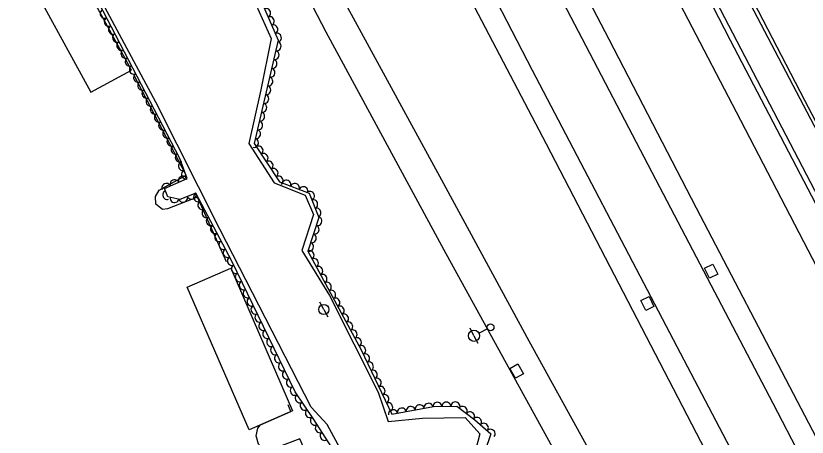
# Model space of a CAD drawing. Extents: x 1722896 to 1754269, y 648279 to 666297.
# Drawn here: x 1726720.4 to 1727071.6, y 655637.5 to 655824.5 of the extents above; entities that cross this region are included whole.
import ezdxf

# ---------------------------------------------------------------- set-up
doc = ezdxf.new("R2010")
doc.units = 0
for name, color, linetype in [('DESIGN - CENTERLINE - Proposed Text', 7, 'Continuous'), ('DESIGN - SCRATCH - User 1', 7, 'Continuous'), ('SURVEY - CENTERLINE - Preliminary', 7, 'Continuous'), ('SURVEY - CENTERLINE - Preliminary Text', 7, 'Continuous'), ('SURVEY - DRAINAGE - Natural Features', 7, 'Continuous'), ('SURVEY - DTM - Breaklines', 7, 'Continuous'), ('SURVEY - VEGETATION - Features with Text', 7, 'Continuous')]:
    doc.layers.add(name, color=color, linetype=linetype)

msp = doc.modelspace()

# ---------------------------------------------------------------- linework, layer by layer
at = {"layer": 'DESIGN - CENTERLINE - Proposed Text'}
for points in [[(1726720.38, 655851.56), (1726753.65, 655790.56), (1726771.71, 655800.41), (1726738.44, 655861.41)], [(1726823.91, 655640.77), (1726796.47, 655704.12), (1726815.77, 655712.48), (1726843.21, 655649.13)]]:
    msp.add_lwpolyline(points, close=True, dxfattribs=at)
at = {"layer": 'DESIGN - SCRATCH - User 1'}
msp.add_lwpolyline([(1727046.34, 655829.79), (1727118.7, 655691.99), (1727201.3, 655534.48), (1727252.51, 655437.03), (1727254.09, 655437.98), (1727200.02, 655540.16), (1727157.4, 655621.23), (1727113, 655705.89), (1727070.53, 655786.95), (1727047.86, 655830.52), (1727046.34, 655829.79)], dxfattribs=at)
at = {"layer": 'SURVEY - CENTERLINE - Preliminary'}
for points in [[(1727156.13, 655593.14), (1727078.69, 655739.86), (1727000.47, 655890.19), (1726938.74, 656010.42), (1726913.51, 656085.23), (1726894.55, 656109.8), (1726882.5, 656126.58), (1726874.32, 656144.61), (1726893.8, 656165.88), (1726937.17, 656218.66)], [(1726871.12, 655619.85), (1726858.5, 655643.11), (1726851.42, 655650.84), (1726810.85, 655729.81), (1726782.55, 655786.21), (1726737.39, 655870.34)], [(1726824.33, 655835.27), (1726833.68, 655814.36), (1726829.1, 655791.56), (1726823.82, 655767.78), (1726835.05, 655750.31), (1726848.76, 655744.87), (1726852.48, 655736.29), (1726847.24, 655720.31), (1726859.54, 655700.35), (1726881.12, 655657.54), (1726885.66, 655644.52), (1726900.91, 655645.95), (1726919.86, 655646.25), (1726926.34, 655639.06), (1726920.69, 655617.37)]]:
    msp.add_lwpolyline(points, dxfattribs=at)
at = {"layer": 'SURVEY - CENTERLINE - Preliminary Text'}
for points in [[(1727430.98, 655031.8), (1727394.15, 655102.88), (1727346.51, 655194.9), (1727287.74, 655307.34), (1727233.01, 655412.26), (1727188.36, 655497.8), (1727137.6, 655594.68), (1727085.89, 655693.78), (1727040.29, 655781.67), (1726997.3, 655864.1), (1726943.89, 655966.68), (1726889.76, 656071.1), (1726869.43, 656110.45)], [(1726846.62, 656077.71), (1726885.95, 656002.15), (1726927.22, 655922.29), (1726983.5, 655814.13), (1727022.39, 655739.26), (1727067.18, 655653.52), (1727111.82, 655568.21), (1727163.64, 655468.68), (1727209.95, 655380.01), (1727234.58, 655332.9), (1727267.68, 655269.53), (1727305.79, 655195.97), (1727354.57, 655102.28), (1727389.25, 655035.86), (1727423.58, 654969.23)], [(1726839.91, 656067.87), (1726882.05, 655986.55), (1726933.73, 655887.03), (1726971.56, 655814.56), (1727006.02, 655748.53), (1727056.33, 655652.57), (1727112.01, 655545.31), (1727165.4, 655443.03), (1727221.85, 655335.71), (1727276.94, 655229.28), (1727328.71, 655129.98), (1727384.25, 655022.22), (1727422.31, 654949.62)], [(1727416.98, 654904.63), (1727378.29, 654978.72), (1727321.29, 655087.5), (1727268.42, 655189.04), (1727213.71, 655294.11), (1727156.81, 655402.66), (1727090.94, 655530.66), (1727012.29, 655680.77), (1726949.66, 655800.15), (1726895.61, 655905.13), (1726842, 656007.31), (1726823.09, 656044.98)], [(1727414.59, 654887.79), (1727375.02, 654963.6), (1727327.13, 655055.34), (1727288.21, 655129.71), (1727244.68, 655213.41), (1727198.49, 655301.86), (1727151.96, 655390.96), (1727111.65, 655468.27), (1727054.78, 655577.19), (1727008.29, 655666.64), (1726955.92, 655767.53), (1726903.37, 655867.77), (1726854.8, 655961.06), (1726816.46, 656035.3)], [(1726940.93, 656000.07), (1726977.52, 655930.16), (1727037.38, 655813.61), (1727080.46, 655731.31), (1727149.57, 655599.48), (1727227.78, 655449.47), (1727288.61, 655332.48), (1727346.8, 655221.05), (1727410.46, 655098.35), (1727433.96, 655053.16)], [(1726781.43, 655985.97), (1726829.45, 655897.57), (1726869.18, 655825.22), (1726909.31, 655751.73), (1726948.09, 655680.26), (1726983.91, 655615.35), (1727016.03, 655555.81), (1727044.76, 655503.92), (1727072.21, 655453.46), (1727115.52, 655374.69), (1727180.59, 655255.85), (1727232.25, 655160.54), (1727294.86, 655040.47), (1727346.73, 654941.45), (1727387.97, 654862.57), (1727407.26, 654824.97)], [(1726773.86, 655976.54), (1726813.76, 655902.53), (1726857.94, 655817.41), (1726910.4, 655720.65), (1726970.72, 655610.86), (1727017.89, 655524.72), (1727074.08, 655422.09), (1727127, 655325.23), (1727167.58, 655250.48), (1727222.79, 655148.67), (1727281.27, 655037.04), (1727354.22, 654896.29), (1727405.34, 654798.17)], [(1726813.82, 655715.31), (1726800.95, 655744.04), (1726787.69, 655738.79), (1726785.49, 655738.56), (1726782.54, 655740.96), (1726782.36, 655744.29), (1726783.98, 655747.04), (1726795.94, 655753.76), (1726773.12, 655797.75)], [(1726849.66, 655590.01), (1726864.23, 655596.31), (1726846.37, 655636.74), (1726831.97, 655631.32), (1726830.11, 655632.14), (1726828.06, 655634.42), (1726827.12, 655638.14), (1726827.79, 655641.56), (1726829.02, 655643.01), (1726842.5, 655648.95), (1726841.32, 655651.8)]]:
    msp.add_lwpolyline(points, dxfattribs=at)
at = {"layer": 'SURVEY - DRAINAGE - Natural Features'}
for p, q in [((1727028.98, 655711.17), (1727028.98, 655711.17)), ((1727000.69, 655696.82), (1727000.69, 655696.82)), ((1726942.66, 655666.83), (1726942.66, 655666.83))]:
    msp.add_line(p, q, dxfattribs=at)
for points in [[(1727026.09, 655712.55), (1727029.69, 655714.29), (1727031.87, 655709.79), (1727028.27, 655708.05), (1727026.09, 655712.55)], [(1726997.79, 655698.18), (1727001.39, 655699.94), (1727003.58, 655695.45), (1726999.99, 655693.69), (1726997.79, 655698.18)], [(1726939.67, 655667.99), (1726943.13, 655669.99), (1726945.64, 655665.67), (1726942.18, 655663.66), (1726939.67, 655667.99)]]:
    msp.add_lwpolyline(points, dxfattribs=at)
at = {"layer": 'SURVEY - DTM - Breaklines'}
for p, q in [((1726857.06, 655694.13), (1726855.25, 655697.41)), ((1726857.06, 655694.13), (1726858.87, 655690.84)), ((1726923.72, 655682.51), (1726922.02, 655685.85)), ((1726929.73, 655685.58), (1726925.95, 655683.65)), ((1726923.72, 655682.51), (1726925.42, 655679.17))]:
    msp.add_line(p, q, dxfattribs=at)
for centre, radius in [((1726857.06, 655694.13), 2.25), ((1726931.07, 655686.26), 1.5), ((1726923.72, 655682.51), 2.5)]:
    msp.add_circle(centre, radius, dxfattribs=at)
at = {"layer": 'SURVEY - VEGETATION - Features with Text'}
for points in [[(1726761.33, 655955.63), (1726770.34, 655936.7), (1726752.28, 655918.99), (1726771.53, 655882.87), (1726792.74, 655888.83), (1726808.03, 655880.06), (1726836.82, 655813.61), (1726826.11, 655767.84), (1726837.42, 655750.86), (1726850.55, 655745.78), (1726854.8, 655734.91), (1726849.93, 655719.99), (1726873.71, 655676.23), (1726887.23, 655647.73), (1726905.79, 655651.08), (1726916.17, 655651.25), (1726924.1, 655645.27), (1726931.25, 655639.03), (1726923.07, 655615.05)], [(1726924.65, 655501.07), (1726909.67, 655524.57), (1726905.13, 655539.78), (1726906.39, 655552.41), (1726880.26, 655576.69), (1726864.59, 655626.74), (1726852.38, 655645.83), (1726844.29, 655657.64), (1726816.19, 655715.68), (1726800.25, 655745.75), (1726793.12, 655743.04), (1726787.77, 655744.14), (1726786.34, 655747.86), (1726796.43, 655752.28), (1726793.22, 655761.22), (1726757.17, 655830.19), (1726720.87, 655899.61)]]:
    msp.add_lwpolyline(points, dxfattribs=at)
for centre, major_axis in [((1726759.7, 655825.35), (-0.93, 1.77)), ((1726831.55, 655825.78), (0.8, -1.84)), ((1726761.55, 655821.81), (-0.93, 1.77)), ((1726833.14, 655822.11), (0.8, -1.84)), ((1726763.4, 655818.26), (-0.93, 1.77)), ((1726834.73, 655818.44), (0.8, -1.84)), ((1726765.26, 655814.72), (-0.93, 1.77)), ((1726836.32, 655814.77), (0.8, -1.84)), ((1726767.11, 655811.17), (-0.93, 1.77)), ((1726836.2, 655810.94), (-0.46, -1.95)), ((1726768.96, 655807.63), (-0.93, 1.77)), ((1726835.29, 655807.05), (-0.46, -1.95)), ((1726770.82, 655804.08), (-0.93, 1.77)), ((1726834.38, 655803.15), (-0.46, -1.95)), ((1726772.67, 655800.54), (-0.93, 1.77)), ((1726774.52, 655796.99), (-0.93, 1.77)), ((1726833.47, 655799.26), (-0.46, -1.95)), ((1726776.38, 655793.45), (-0.93, 1.77)), ((1726832.55, 655795.36), (-0.46, -1.95)), ((1726778.23, 655789.9), (-0.93, 1.77)), ((1726831.64, 655791.47), (-0.46, -1.95)), ((1726780.08, 655786.36), (-0.93, 1.77)), ((1726830.73, 655787.57), (-0.46, -1.95)), ((1726781.94, 655782.81), (-0.93, 1.77)), ((1726829.82, 655783.68), (-0.46, -1.95)), ((1726783.79, 655779.27), (-0.93, 1.77)), ((1726828.91, 655779.78), (-0.46, -1.95)), ((1726785.64, 655775.72), (-0.93, 1.77)), ((1726828, 655775.89), (-0.46, -1.95)), ((1726787.5, 655772.18), (-0.93, 1.77)), ((1726827.09, 655772), (-0.46, -1.95)), ((1726789.35, 655768.64), (-0.93, 1.77)), ((1726826.18, 655768.1), (-0.46, -1.95)), ((1726791.2, 655765.09), (-0.93, 1.77)), ((1726828.18, 655764.73), (1.11, -1.66)), ((1726793.06, 655761.55), (-0.93, 1.77)), ((1726830.4, 655761.4), (1.11, -1.66)), ((1726794.45, 655757.8), (-0.67, 1.88)), ((1726832.62, 655758.07), (1.11, -1.66)), ((1726795.8, 655754.03), (-0.67, 1.88)), ((1726834.83, 655754.75), (1.11, -1.66)), ((1726794.48, 655751.42), (1.83, 0.8)), ((1726837.05, 655751.42), (1.11, -1.66)), ((1726787.15, 655748.22), (1.83, 0.8)), ((1726790.81, 655749.82), (1.83, 0.8)), ((1726840.53, 655749.66), (1.86, -0.72)), ((1726844.26, 655748.21), (1.86, -0.72)), ((1726847.99, 655746.77), (1.86, -0.72)), ((1726787.46, 655744.95), (-0.72, 1.87)), ((1726798.42, 655745.06), (-1.87, -0.71)), ((1726801.21, 655743.94), (-0.94, 1.77)), ((1726851.01, 655744.61), (0.73, -1.86)), ((1726790.84, 655743.51), (-1.96, 0.4)), ((1726794.68, 655743.64), (-1.87, -0.71)), ((1726803.08, 655740.41), (-0.94, 1.77)), ((1726852.46, 655740.88), (0.73, -1.86)), ((1726804.96, 655736.87), (-0.94, 1.77)), ((1726853.92, 655737.16), (0.73, -1.86)), ((1726806.83, 655733.34), (-0.94, 1.77)), ((1726854.31, 655733.4), (-0.62, -1.9)), ((1726808.7, 655729.81), (-0.94, 1.77)), ((1726853.07, 655729.6), (-0.62, -1.9)), ((1726810.58, 655726.27), (-0.94, 1.77)), ((1726851.83, 655725.79), (-0.62, -1.9)), ((1726812.45, 655722.74), (-0.94, 1.77)), ((1726814.32, 655719.2), (-0.94, 1.77)), ((1726850.84, 655718.33), (0.95, -1.76)), ((1726850.59, 655721.99), (-0.62, -1.9)), ((1726816.2, 655715.67), (-0.87, 1.8)), ((1726852.75, 655714.81), (0.95, -1.76)), ((1726817.94, 655712.07), (-0.87, 1.8)), ((1726854.66, 655711.3), (0.95, -1.76)), ((1726819.68, 655708.47), (-0.87, 1.8)), ((1726856.57, 655707.78), (0.95, -1.76)), ((1726821.43, 655704.87), (-0.87, 1.8)), ((1726858.48, 655704.27), (0.95, -1.76)), ((1726823.17, 655701.27), (-0.87, 1.8)), ((1726860.39, 655700.75), (0.95, -1.76)), ((1726862.3, 655697.24), (0.95, -1.76)), ((1726824.91, 655697.67), (-0.87, 1.8)), ((1726864.21, 655693.72), (0.95, -1.76)), ((1726826.65, 655694.07), (-0.87, 1.8)), ((1726828.4, 655690.47), (-0.87, 1.8)), ((1726866.12, 655690.21), (0.95, -1.76)), ((1726830.14, 655686.87), (-0.87, 1.8)), ((1726868.03, 655686.69), (0.95, -1.76)), ((1726831.88, 655683.27), (-0.87, 1.8)), ((1726869.94, 655683.18), (0.95, -1.76)), ((1726833.63, 655679.67), (-0.87, 1.8)), ((1726871.85, 655679.67), (0.95, -1.76)), ((1726835.37, 655676.07), (-0.87, 1.8)), ((1726873.75, 655676.15), (0.86, -1.81)), ((1726837.11, 655672.46), (-0.87, 1.8)), ((1726875.47, 655672.53), (0.86, -1.81)), ((1726838.85, 655668.86), (-0.87, 1.8)), ((1726877.18, 655668.92), (0.86, -1.81)), ((1726840.6, 655665.26), (-0.87, 1.8)), ((1726878.9, 655665.31), (0.86, -1.81)), ((1726842.34, 655661.66), (-0.87, 1.8)), ((1726880.61, 655661.69), (0.86, -1.81)), ((1726844.08, 655658.06), (-0.87, 1.8)), ((1726882.32, 655658.08), (0.86, -1.81)), ((1726846.28, 655654.73), (-1.13, 1.65)), ((1726884.04, 655654.46), (0.86, -1.81)), ((1726848.54, 655651.43), (-1.13, 1.65)), ((1726885.75, 655650.85), (0.86, -1.81)), ((1726891.71, 655648.54), (1.97, 0.36)), ((1726895.64, 655649.25), (1.97, 0.36)), ((1726899.58, 655649.96), (1.97, 0.36)), ((1726903.52, 655650.67), (1.97, 0.36)), ((1726907.48, 655651.11), (2, 0.03)), ((1726911.48, 655651.17), (2, 0.03)), ((1726915.48, 655651.24), (2, 0.03)), ((1726918.81, 655649.26), (1.6, -1.2)), ((1726850.8, 655648.13), (-1.13, 1.65)), ((1726887.77, 655647.83), (1.97, 0.36)), ((1726922, 655646.85), (1.6, -1.2)), ((1726853.03, 655644.81), (-1.08, 1.68)), ((1726925.13, 655644.37), (1.51, -1.32)), ((1726928.15, 655641.73), (1.51, -1.32)), ((1726855.19, 655641.44), (-1.08, 1.68)), ((1726931.16, 655639.1), (1.51, -1.32)), ((1726857.34, 655638.07), (-1.08, 1.68))]:
    msp.add_ellipse(centre, major_axis=major_axis, ratio=0.940188, start_param=0, end_param=3.141593, dxfattribs=at)

doc.saveas('drawing.dxf')
